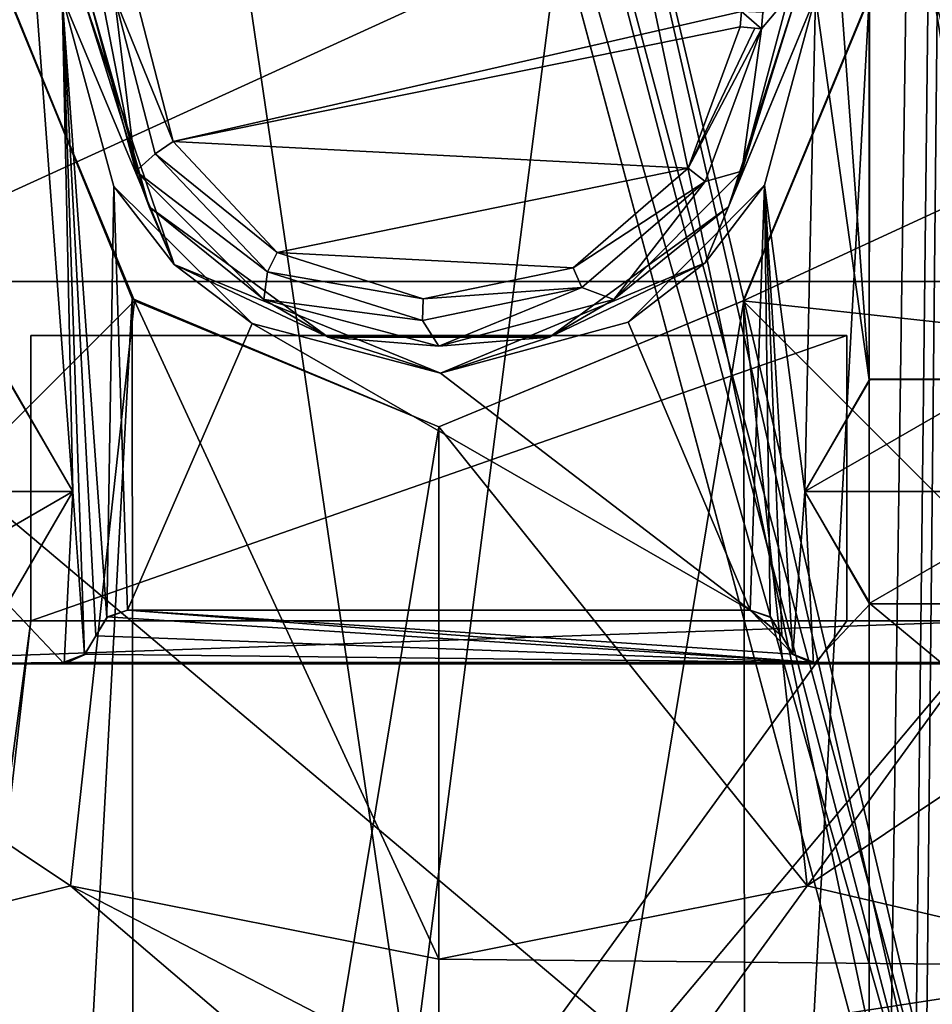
# Model space of a CAD drawing. Header units: millimetres. Extents: x -78 to 78, y -78 to 78.
# Tile 266 of 449: x 18.05 to 22.29, y 1.32 to 5.89. Entities that reach past the tile are written whole.
import ezdxf

# ---------------------------------------------------------------- set-up
doc = ezdxf.new("R2010")
doc.units = ezdxf.units.MM
doc.header["$LTSCALE"] = 41.718519
for name, color, linetype in [('10', 7, 'CONTINUOUS'), ('1007', 7, 'CONTINUOUS'), ('1978', 7, 'CONTINUOUS'), ('1983', 7, 'CONTINUOUS'), ('2087', 7, 'CONTINUOUS'), ('2093', 7, 'CONTINUOUS'), ('2094', 7, 'CONTINUOUS'), ('2100', 7, 'CONTINUOUS'), ('2105', 7, 'CONTINUOUS'), ('2106', 7, 'CONTINUOUS'), ('2109', 7, 'CONTINUOUS'), ('2113', 7, 'CONTINUOUS'), ('2114', 7, 'CONTINUOUS'), ('2115', 7, 'CONTINUOUS'), ('2122', 7, 'CONTINUOUS'), ('2128', 7, 'CONTINUOUS'), ('2144', 7, 'CONTINUOUS'), ('2150', 7, 'CONTINUOUS'), ('2151', 7, 'CONTINUOUS'), ('2152', 7, 'CONTINUOUS'), ('2155', 7, 'CONTINUOUS'), ('2160', 7, 'CONTINUOUS'), ('2163', 7, 'CONTINUOUS'), ('2164', 7, 'CONTINUOUS'), ('2169', 7, 'CONTINUOUS'), ('2172', 7, 'CONTINUOUS'), ('2174', 7, 'CONTINUOUS'), ('2176', 7, 'CONTINUOUS'), ('2178', 7, 'CONTINUOUS'), ('2179', 7, 'CONTINUOUS'), ('2181', 7, 'CONTINUOUS'), ('2182', 7, 'CONTINUOUS'), ('2183', 7, 'CONTINUOUS'), ('291', 7, 'CONTINUOUS'), ('296', 7, 'CONTINUOUS'), ('302', 7, 'CONTINUOUS'), ('303', 7, 'CONTINUOUS'), ('328', 7, 'CONTINUOUS'), ('344', 7, 'CONTINUOUS'), ('6', 7, 'CONTINUOUS'), ('748', 7, 'CONTINUOUS'), ('850', 7, 'CONTINUOUS'), ('878', 7, 'CONTINUOUS'), ('879', 7, 'CONTINUOUS'), ('903', 7, 'CONTINUOUS'), ('946', 7, 'CONTINUOUS'), ('971', 7, 'CONTINUOUS')]:
    doc.layers.add(name, color=color, linetype=linetype)

msp = doc.modelspace()

# ---------------------------------------------------------------- linework, layer by layer
at = {"layer": '10', "linetype": 'CONTINUOUS'}
for points in [[(48.5, 30.5, -2), (49.5, -30.5, -2), (19.2675, 11.1265, -2), (48.5, 30.5, -2)], [(19.2675, 11.1265, -2), (49.5, -30.5, -2), (22.25, 0, -2), (19.2675, 11.1265, -2)]]:
    msp.add_3dface(points, dxfattribs=at)
at = {"layer": '1007', "color": 7, "linetype": 'CONTINUOUS'}
for points in [[(22, 6, 27.2), (21.4164, 4.5882, 26.2), (21.414, 4.5856, 27.2), (22, 6, 27.2)], [(22, 5.9921, 26.2), (21.4164, 4.5882, 26.2), (22, 6, 27.2), (22, 5.9921, 26.2)], [(21.4164, 4.5882, 26.2), (20, 4, 26.2), (21.414, 4.5856, 27.2), (21.4164, 4.5882, 26.2)], [(20, 4, 26.2), (20, 4, 27.2), (21.414, 4.5856, 27.2), (20, 4, 26.2)]]:
    msp.add_3dface(points, dxfattribs=at)
at = {"layer": '1978', "color": 7, "linetype": 'CONTINUOUS'}
for points in [[(16.9, 21.1, 20.074), (23.1, 21.1, 20.074), (23.1, -21.1, 20.074), (16.9, 21.1, 20.074)], [(16.9, -21.1, 20.074), (16.9, 21.1, 20.074), (23.1, -21.1, 20.074), (16.9, -21.1, 20.074)]]:
    msp.add_3dface(points, dxfattribs=at)
at = {"layer": '1983', "color": 7, "linetype": 'CONTINUOUS'}
for points in [[(17.1, 4.675, 21.67), (22.9, 4.675, 21.67), (22.9, 7.325, 21.67), (17.1, 4.675, 21.67)], [(17.1, 4.675, 21.67), (22.9, 7.325, 21.67), (17.1, 7.325, 21.67), (17.1, 4.675, 21.67)], [(18.105, 4.425, 21.67), (18.105, 3.1, 21.67), (21.895, 4.425, 21.67), (18.105, 4.425, 21.67)], [(21.895, 4.425, 21.67), (18.105, 3.1, 21.67), (21.895, 3.1, 21.67), (21.895, 4.425, 21.67)], [(22.9, 4.425, 21.67), (22.605, 3.1, 21.67), (21.895, -3.1, 21.67), (22.9, 4.425, 21.67)], [(22.605, -3.1, 21.67), (22.9, 4.425, 21.67), (21.895, -3.1, 21.67), (22.605, -3.1, 21.67)], [(18.105, 3.1, 21.67), (17.395, 3.1, 21.67), (17.1, -4.425, 21.67), (18.105, 3.1, 21.67)], [(17.395, -3.1, 21.67), (18.105, 3.1, 21.67), (17.1, -4.425, 21.67), (17.395, -3.1, 21.67)], [(21.895, 3.1, 21.67), (18.105, 3.1, 21.67), (17.395, -3.1, 21.67), (21.895, 3.1, 21.67)], [(22.605, 3.1, 21.67), (21.895, 3.1, 21.67), (17.395, -3.1, 21.67), (22.605, 3.1, 21.67)], [(18.105, -3.1, 21.67), (22.605, 3.1, 21.67), (17.395, -3.1, 21.67), (18.105, -3.1, 21.67)], [(21.895, -3.1, 21.67), (22.605, 3.1, 21.67), (18.105, -3.1, 21.67), (21.895, -3.1, 21.67)]]:
    msp.add_3dface(points, dxfattribs=at)
at = {"layer": '2087', "color": 7, "linetype": 'CONTINUOUS'}
for points in [[(18.407, 3.03, 24.95), (21.7448, 2.9057, 24.95), (18.461, 3.1179, 24.95), (18.407, 3.03, 24.95)], [(18.461, 3.1179, 24.95), (21.7448, 2.9057, 24.95), (18.5539, 3.15, 24.95), (18.461, 3.1179, 24.95)], [(21.7448, 2.9057, 24.95), (21.6448, 2.9443, 24.95), (18.5539, 3.15, 24.95), (21.7448, 2.9057, 24.95)], [(18.5539, 3.15, 24.95), (21.6448, 2.9443, 24.95), (21.4461, 3.15, 24.95), (18.5539, 3.15, 24.95)], [(21.6448, 2.9443, 24.95), (21.593, 3.03, 24.95), (21.4461, 3.15, 24.95), (21.6448, 2.9443, 24.95)], [(21.4461, 3.15, 24.95), (21.593, 3.03, 24.95), (21.5429, 3.1147, 24.95), (21.4461, 3.15, 24.95)], [(18.3555, 2.9444, 24.95), (21.7448, 2.9057, 24.95), (18.407, 3.03, 24.95), (18.3555, 2.9444, 24.95)], [(18.2552, 2.9057, 24.95), (21.7448, 2.9057, 24.95), (18.3555, 2.9444, 24.95), (18.2552, 2.9057, 24.95)]]:
    msp.add_3dface(points, dxfattribs=at)
at = {"layer": '2093', "color": 7, "linetype": 'CONTINUOUS'}
for points in [[(16.91, 2.9, 24.95), (23.1, 2.9, 22), (17.2824, 2.9029, 24.95), (16.91, 2.9, 24.95)], [(16.91, 2.9, 22), (23.1, 2.9, 22), (16.91, 2.9, 24.95), (16.91, 2.9, 22)], [(17.2824, 2.9029, 24.95), (23.1, 2.9, 22), (17.6648, 2.9, 24.95), (17.2824, 2.9029, 24.95)], [(17.66, 2.9, 25.1), (17.6648, 2.9, 24.95), (18.2552, 2.9057, 24.95), (17.66, 2.9, 25.1)], [(18.26, 2.9, 25.1), (17.66, 2.9, 25.1), (18.2552, 2.9057, 24.95), (18.26, 2.9, 25.1)], [(17.6648, 2.9, 24.95), (23.1, 2.9, 22), (18.2552, 2.9057, 24.95), (17.6648, 2.9, 24.95)], [(18.2552, 2.9057, 24.95), (23.1, 2.9, 22), (21.7448, 2.9057, 24.95), (18.2552, 2.9057, 24.95)], [(21.74, 2.9, 25.1), (21.7448, 2.9057, 24.95), (22.3352, 2.9058, 24.95), (21.74, 2.9, 25.1)], [(22.34, 2.9, 25.1), (21.74, 2.9, 25.1), (22.3352, 2.9058, 24.95), (22.34, 2.9, 25.1)], [(21.7448, 2.9057, 24.95), (23.1, 2.9, 22), (22.3352, 2.9058, 24.95), (21.7448, 2.9057, 24.95)]]:
    msp.add_3dface(points, dxfattribs=at)
at = {"layer": '2094', "color": 7, "linetype": 'CONTINUOUS'}
for points in [[(22.0039, 7.7784, 25.1), (21.7, 8.3, 25.1), (21.9998, 4.2192, 25.1), (22.0039, 7.7784, 25.1)], [(21.9998, 4.2192, 25.1), (21.7, 8.3, 25.1), (21.75, 6, 25.1), (21.9998, 4.2192, 25.1)], [(17.9961, 4.2216, 25.1), (18.3, 3.7, 25.1), (17.9966, 7.7788, 25.1), (17.9961, 4.2216, 25.1)], [(17.9966, 7.7788, 25.1), (18.3, 3.7, 25.1), (18.25, 6, 25.1), (17.9966, 7.7788, 25.1)], [(22.5961, 4.2216, 25.1), (22.0039, 7.7784, 25.1), (21.9998, 4.2192, 25.1), (22.5961, 4.2216, 25.1)], [(22.6002, 7.7808, 25.1), (22.0039, 7.7784, 25.1), (22.5961, 4.2216, 25.1), (22.6002, 7.7808, 25.1)], [(18.407, 3.03, 25.1), (18.4571, 3.1147, 25.1), (18.25, 6, 25.1), (18.407, 3.03, 25.1)], [(18.25, 6, 25.1), (18.4571, 3.1147, 25.1), (18.4898, 5.1176, 25.1), (18.25, 6, 25.1)], [(18.353, 2.9421, 25.1), (18.407, 3.03, 25.1), (18.25, 6, 25.1), (18.353, 2.9421, 25.1)], [(18.3, 3.7, 25.1), (18.353, 2.9421, 25.1), (18.25, 6, 25.1), (18.3, 3.7, 25.1)], [(21.7, 3.7, 25.1), (21.75, 6, 25.1), (21.5134, 5.1228, 25.1), (21.7, 3.7, 25.1)], [(21.7, 3.7, 25.1), (21.9998, 4.2192, 25.1), (21.75, 6, 25.1), (21.7, 3.7, 25.1)], [(20.8797, 4.4872, 25.1), (21.4461, 3.15, 25.1), (21.5134, 5.1228, 25.1), (20.8797, 4.4872, 25.1)], [(21.4461, 3.15, 25.1), (21.539, 3.1179, 25.1), (21.5134, 5.1228, 25.1), (21.4461, 3.15, 25.1)], [(21.539, 3.1179, 25.1), (21.593, 3.03, 25.1), (21.5134, 5.1228, 25.1), (21.539, 3.1179, 25.1)], [(21.593, 3.03, 25.1), (21.6452, 2.9439, 25.1), (21.5134, 5.1228, 25.1), (21.593, 3.03, 25.1)], [(21.6452, 2.9439, 25.1), (21.7, 3.7, 25.1), (21.5134, 5.1228, 25.1), (21.6452, 2.9439, 25.1)], [(18.4571, 3.1147, 25.1), (18.5539, 3.15, 25.1), (18.4898, 5.1176, 25.1), (18.4571, 3.1147, 25.1)], [(18.4898, 5.1176, 25.1), (18.5539, 3.15, 25.1), (19.1326, 4.4801, 25.1), (18.4898, 5.1176, 25.1)], [(20.0071, 4.2507, 25.1), (21.4461, 3.15, 25.1), (20.8797, 4.4872, 25.1), (20.0071, 4.2507, 25.1)], [(18.5539, 3.15, 25.1), (21.4461, 3.15, 25.1), (19.1326, 4.4801, 25.1), (18.5539, 3.15, 25.1)], [(19.1326, 4.4801, 25.1), (21.4461, 3.15, 25.1), (20.0071, 4.2507, 25.1), (19.1326, 4.4801, 25.1)], [(17.9966, 3.1788, 25.1), (18.26, 2.9, 25.1), (18.3, 3.7, 25.1), (17.9966, 3.1788, 25.1)], [(18.26, 2.9, 25.1), (18.353, 2.9421, 25.1), (18.3, 3.7, 25.1), (18.26, 2.9, 25.1)], [(21.6452, 2.9439, 25.1), (21.74, 2.9, 25.1), (21.7, 3.7, 25.1), (21.6452, 2.9439, 25.1)], [(21.7, 3.7, 25.1), (21.74, 2.9, 25.1), (22.0034, 3.1788, 25.1), (21.7, 3.7, 25.1)], [(17.66, 2.9, 25.1), (18.26, 2.9, 25.1), (17.9966, 3.1788, 25.1), (17.66, 2.9, 25.1)], [(21.74, 2.9, 25.1), (22.34, 2.9, 25.1), (22.0034, 3.1788, 25.1), (21.74, 2.9, 25.1)], [(22.0034, 3.1788, 25.1), (22.34, 2.9, 25.1), (22.5966, 3.1788, 25.1), (22.0034, 3.1788, 25.1)]]:
    msp.add_3dface(points, dxfattribs=at)
at = {"layer": '2100', "color": 7, "linetype": 'CONTINUOUS'}
for points in [[(21.539, 3.1179, 25.1), (21.4461, 3.15, 25.1), (21.5429, 3.1147, 24.95), (21.539, 3.1179, 25.1)], [(21.4461, 3.15, 25.1), (21.4461, 3.15, 24.95), (21.5429, 3.1147, 24.95), (21.4461, 3.15, 25.1)], [(21.593, 3.03, 25.1), (21.539, 3.1179, 25.1), (21.593, 3.03, 24.95), (21.593, 3.03, 25.1)], [(21.593, 3.03, 24.95), (21.539, 3.1179, 25.1), (21.5429, 3.1147, 24.95), (21.593, 3.03, 24.95)]]:
    msp.add_3dface(points, dxfattribs=at)
at = {"layer": '2105', "color": 7, "linetype": 'CONTINUOUS'}
for points in [[(21.6452, 2.9439, 25.1), (21.593, 3.03, 25.1), (21.6448, 2.9443, 24.95), (21.6452, 2.9439, 25.1)], [(21.6448, 2.9443, 24.95), (21.593, 3.03, 25.1), (21.593, 3.03, 24.95), (21.6448, 2.9443, 24.95)], [(21.7448, 2.9057, 24.95), (21.6452, 2.9439, 25.1), (21.6448, 2.9443, 24.95), (21.7448, 2.9057, 24.95)], [(21.7448, 2.9057, 24.95), (21.74, 2.9, 25.1), (21.6452, 2.9439, 25.1), (21.7448, 2.9057, 24.95)]]:
    msp.add_3dface(points, dxfattribs=at)
at = {"layer": '2106', "color": 7, "linetype": 'CONTINUOUS'}
for points in [[(18.407, 3.03, 25.1), (18.353, 2.9421, 25.1), (18.407, 3.03, 24.95), (18.407, 3.03, 25.1)], [(18.353, 2.9421, 25.1), (18.3555, 2.9444, 24.95), (18.407, 3.03, 24.95), (18.353, 2.9421, 25.1)], [(18.26, 2.9, 25.1), (18.2552, 2.9057, 24.95), (18.3555, 2.9444, 24.95), (18.26, 2.9, 25.1)], [(18.353, 2.9421, 25.1), (18.26, 2.9, 25.1), (18.3555, 2.9444, 24.95), (18.353, 2.9421, 25.1)]]:
    msp.add_3dface(points, dxfattribs=at)
at = {"layer": '2109', "color": 7, "linetype": 'CONTINUOUS'}
for points in [[(21.4461, 3.15, 25.1), (18.5539, 3.15, 25.1), (21.4461, 3.15, 24.95), (21.4461, 3.15, 25.1)], [(18.5539, 3.15, 25.1), (18.5539, 3.15, 24.95), (21.4461, 3.15, 24.95), (18.5539, 3.15, 25.1)]]:
    msp.add_3dface(points, dxfattribs=at)
at = {"layer": '2113', "color": 7, "linetype": 'CONTINUOUS'}
for points in [[(17.9966, 3.1788, 25.1), (18.3, 3.7, 25.1), (17.9961, 3.1784, 25.5), (17.9966, 3.1788, 25.1)], [(18.3, 3.7, 25.1), (18.3, 3.7, 25.5), (17.9961, 3.1784, 25.5), (18.3, 3.7, 25.1)]]:
    msp.add_3dface(points, dxfattribs=at)
at = {"layer": '2114', "color": 7, "linetype": 'CONTINUOUS'}
for points in [[(18.4571, 3.1147, 25.1), (18.407, 3.03, 25.1), (18.461, 3.1179, 24.95), (18.4571, 3.1147, 25.1)], [(18.407, 3.03, 25.1), (18.407, 3.03, 24.95), (18.461, 3.1179, 24.95), (18.407, 3.03, 25.1)], [(18.5539, 3.15, 25.1), (18.4571, 3.1147, 25.1), (18.5539, 3.15, 24.95), (18.5539, 3.15, 25.1)], [(18.4571, 3.1147, 25.1), (18.461, 3.1179, 24.95), (18.5539, 3.15, 24.95), (18.4571, 3.1147, 25.1)]]:
    msp.add_3dface(points, dxfattribs=at)
at = {"layer": '2115', "color": 7, "linetype": 'CONTINUOUS'}
for points in [[(23.1, 2.9, 22), (16.91, 2.9, 22), (22.605, 3.1, 22), (23.1, 2.9, 22)], [(22.605, 3.1, 22), (16.91, 2.9, 22), (17.395, 3.1, 22), (22.605, 3.1, 22)]]:
    msp.add_3dface(points, dxfattribs=at)
at = {"layer": '2122', "color": 7, "linetype": 'CONTINUOUS'}
for points in [[(18.3, 3.7, 25.1), (17.9961, 4.2216, 25.1), (18.3, 3.7, 25.5), (18.3, 3.7, 25.1)], [(18.3, 3.7, 25.5), (17.9961, 4.2216, 25.1), (18.0002, 4.2192, 25.5), (18.3, 3.7, 25.5)]]:
    msp.add_3dface(points, dxfattribs=at)
at = {"layer": '2128', "color": 7, "linetype": 'CONTINUOUS'}
for points in [[(18.3, 3.7, 25.5), (18.0002, 4.2192, 25.5), (17.1, 3.7, 25.5), (18.3, 3.7, 25.5)], [(18.3, 3.7, 25.5), (17.1, 3.7, 25.5), (17.3998, 3.1808, 25.5), (18.3, 3.7, 25.5)], [(18.3, 3.7, 25.5), (17.3998, 3.1808, 25.5), (17.9961, 3.1784, 25.5), (18.3, 3.7, 25.5)]]:
    msp.add_3dface(points, dxfattribs=at)
at = {"layer": '2144', "color": 7, "linetype": 'CONTINUOUS'}
for points in [[(21.9998, 4.2192, 25.1), (21.7, 3.7, 25.1), (22.0039, 4.2216, 25.5), (21.9998, 4.2192, 25.1)], [(22.0039, 4.2216, 25.5), (21.7, 3.7, 25.1), (21.7, 3.7, 25.5), (22.0039, 4.2216, 25.5)], [(22.5961, 4.2216, 25.1), (21.9998, 4.2192, 25.1), (22.0039, 4.2216, 25.5), (22.5961, 4.2216, 25.1)], [(22.6002, 4.2192, 25.5), (22.5961, 4.2216, 25.1), (22.0039, 4.2216, 25.5), (22.6002, 4.2192, 25.5)]]:
    msp.add_3dface(points, dxfattribs=at)
at = {"layer": '2150', "color": 7, "linetype": 'CONTINUOUS'}
for points in [[(18.25, 6, 25.1), (18.4898, 5.1176, 25.1), (18.25, 6, 24.9532), (18.25, 6, 25.1)], [(18.25, 6, 24.9532), (18.4898, 5.1176, 25.1), (18.7706, 4.7546, 24.9532), (18.25, 6, 24.9532)], [(21.5134, 5.1228, 25.1), (21.75, 6, 25.1), (21.2371, 4.7622, 24.9532), (21.5134, 5.1228, 25.1)], [(21.75, 6, 25.1), (21.75, 6, 24.9532), (21.2371, 4.7622, 24.9532), (21.75, 6, 25.1)], [(20.8797, 4.4872, 25.1), (21.5134, 5.1228, 25.1), (21.2371, 4.7622, 24.9532), (20.8797, 4.4872, 25.1)], [(18.4898, 5.1176, 25.1), (19.1326, 4.4801, 25.1), (18.7706, 4.7546, 24.9532), (18.4898, 5.1176, 25.1)], [(20.0071, 4.25, 24.9532), (20.8797, 4.4872, 25.1), (21.2371, 4.7622, 24.9532), (20.0071, 4.25, 24.9532)], [(19.1326, 4.4801, 25.1), (20.0071, 4.2507, 25.1), (18.7706, 4.7546, 24.9532), (19.1326, 4.4801, 25.1)], [(18.7706, 4.7546, 24.9532), (20.0071, 4.2507, 25.1), (20.0071, 4.25, 24.9532), (18.7706, 4.7546, 24.9532)], [(20.0071, 4.2507, 25.1), (20.8797, 4.4872, 25.1), (20.0071, 4.25, 24.9532), (20.0071, 4.2507, 25.1)]]:
    msp.add_3dface(points, dxfattribs=at)
at = {"layer": '2151', "color": 7, "linetype": 'CONTINUOUS'}
for points in [[(21.7, 3.7, 25.1), (22.0034, 3.1788, 25.1), (21.7, 3.7, 25.5), (21.7, 3.7, 25.1)], [(21.7, 3.7, 25.5), (22.0034, 3.1788, 25.1), (21.9998, 3.1808, 25.5), (21.7, 3.7, 25.5)], [(21.9998, 3.1808, 25.5), (22.0034, 3.1788, 25.1), (22.5961, 3.1784, 25.5), (21.9998, 3.1808, 25.5)], [(22.0034, 3.1788, 25.1), (22.5966, 3.1788, 25.1), (22.5961, 3.1784, 25.5), (22.0034, 3.1788, 25.1)]]:
    msp.add_3dface(points, dxfattribs=at)
at = {"layer": '2152', "color": 7, "linetype": 'CONTINUOUS'}
for points in [[(22.6002, 4.2192, 25.5), (22.0039, 4.2216, 25.5), (21.7, 3.7, 25.5), (22.6002, 4.2192, 25.5)], [(22.9, 3.7, 25.5), (22.6002, 4.2192, 25.5), (21.7, 3.7, 25.5), (22.9, 3.7, 25.5)], [(22.9, 3.7, 25.5), (21.7, 3.7, 25.5), (21.9998, 3.1808, 25.5), (22.9, 3.7, 25.5)], [(22.9, 3.7, 25.5), (21.9998, 3.1808, 25.5), (22.5961, 3.1784, 25.5), (22.9, 3.7, 25.5)]]:
    msp.add_3dface(points, dxfattribs=at)
at = {"layer": '2155', "color": 7, "linetype": 'CONTINUOUS'}
for points in [[(17.395, 3.1, 21.67), (18.105, 3.1, 21.67), (17.395, 3.1, 22), (17.395, 3.1, 21.67)], [(17.395, 3.1, 22), (18.105, 3.1, 21.67), (18.105, 3.1, 21.9), (17.395, 3.1, 22)], [(22.605, 3.1, 22), (17.395, 3.1, 22), (21.895, 3.1, 21.9), (22.605, 3.1, 22)], [(21.895, 3.1, 21.9), (17.395, 3.1, 22), (18.105, 3.1, 21.9), (21.895, 3.1, 21.9)], [(21.895, 3.1, 21.67), (22.605, 3.1, 21.67), (21.895, 3.1, 21.9), (21.895, 3.1, 21.67)], [(22.605, 3.1, 21.67), (22.605, 3.1, 22), (21.895, 3.1, 21.9), (22.605, 3.1, 21.67)]]:
    msp.add_3dface(points, dxfattribs=at)
at = {"layer": '2160', "color": 7, "linetype": 'CONTINUOUS'}
for points in [[(18.25, 6, 24.9532), (18.7706, 4.7546, 24.9532), (18.3468, 6, 24.9804), (18.25, 6, 24.9532)], [(18.7706, 4.7546, 24.9532), (18.654, 5.0221, 24.9709), (18.3468, 6, 24.9804), (18.7706, 4.7546, 24.9532)], [(18.3468, 6, 24.9804), (18.654, 5.0221, 24.9709), (18.375, 6, 25.05), (18.3468, 6, 24.9804)], [(18.375, 6, 25.05), (18.654, 5.0221, 24.9709), (18.5927, 5.1875, 25.05), (18.375, 6, 25.05)], [(21.2371, 4.7622, 24.9532), (21.75, 6, 24.9532), (21.346, 5.0221, 24.9709), (21.2371, 4.7622, 24.9532)], [(21.75, 6, 24.9532), (21.6607, 6, 24.9734), (21.346, 5.0221, 24.9709), (21.75, 6, 24.9532)], [(21.346, 5.0221, 24.9709), (21.6607, 6, 24.9734), (21.4073, 5.1875, 25.05), (21.346, 5.0221, 24.9709)], [(21.6607, 6, 24.9734), (21.625, 6, 25.05), (21.4073, 5.1875, 25.05), (21.6607, 6, 24.9734)], [(18.5927, 5.1875, 25.05), (18.654, 5.0221, 24.9709), (19.1875, 4.5927, 25.05), (18.5927, 5.1875, 25.05)], [(20.8125, 4.5927, 25.05), (21.346, 5.0221, 24.9709), (21.4073, 5.1875, 25.05), (20.8125, 4.5927, 25.05)], [(18.7706, 4.7546, 24.9532), (19.4859, 4.4177, 24.9709), (18.654, 5.0221, 24.9709), (18.7706, 4.7546, 24.9532)], [(18.654, 5.0221, 24.9709), (19.4859, 4.4177, 24.9709), (19.1875, 4.5927, 25.05), (18.654, 5.0221, 24.9709)], [(21.2371, 4.7622, 24.9532), (21.346, 5.0221, 24.9709), (20.5141, 4.4177, 24.9709), (21.2371, 4.7622, 24.9532)], [(20.5141, 4.4177, 24.9709), (21.346, 5.0221, 24.9709), (20.8125, 4.5927, 25.05), (20.5141, 4.4177, 24.9709)], [(20.0071, 4.25, 24.9532), (21.2371, 4.7622, 24.9532), (20.5141, 4.4177, 24.9709), (20.0071, 4.25, 24.9532)], [(18.7706, 4.7546, 24.9532), (20.0071, 4.25, 24.9532), (19.4859, 4.4177, 24.9709), (18.7706, 4.7546, 24.9532)], [(19.1875, 4.5927, 25.05), (19.4859, 4.4177, 24.9709), (20, 4.375, 25.05), (19.1875, 4.5927, 25.05)], [(20, 4.375, 25.05), (20.5141, 4.4177, 24.9709), (20.8125, 4.5927, 25.05), (20, 4.375, 25.05)], [(20.0071, 4.25, 24.9532), (20.5141, 4.4177, 24.9709), (19.4859, 4.4177, 24.9709), (20.0071, 4.25, 24.9532)], [(19.4859, 4.4177, 24.9709), (20.5141, 4.4177, 24.9709), (20, 4.375, 25.05), (19.4859, 4.4177, 24.9709)]]:
    msp.add_3dface(points, dxfattribs=at)
at = {"layer": '2163', "color": 7, "linetype": 'CONTINUOUS'}
for points in [[(22.9, 4.675, 21.67), (17.1, 4.675, 21.67), (22.9, 4.675, 21.9), (22.9, 4.675, 21.67)], [(22.9, 4.675, 21.9), (17.1, 4.675, 21.67), (17.1, 4.675, 21.9), (22.9, 4.675, 21.9)]]:
    msp.add_3dface(points, dxfattribs=at)
at = {"layer": '2164', "color": 7, "linetype": 'CONTINUOUS'}
for points in [[(18.375, 6, 25.05), (18.5927, 5.1875, 25.05), (18.375, 6, 27.1999), (18.375, 6, 25.05)], [(18.375, 6, 27.1999), (18.5927, 5.1875, 25.05), (18.5927, 5.1875, 27.1999), (18.375, 6, 27.1999)], [(21.4073, 5.1875, 25.05), (21.625, 6, 25.05), (21.4073, 5.1875, 27.1999), (21.4073, 5.1875, 25.05)], [(21.4073, 5.1875, 27.1999), (21.625, 6, 25.05), (21.625, 6, 27.1999), (21.4073, 5.1875, 27.1999)], [(18.5927, 5.1875, 25.05), (19.1875, 4.5927, 25.05), (18.5927, 5.1875, 27.1999), (18.5927, 5.1875, 25.05)], [(18.5927, 5.1875, 27.1999), (19.1875, 4.5927, 25.05), (19.1875, 4.5927, 27.1999), (18.5927, 5.1875, 27.1999)], [(20.8125, 4.5927, 25.05), (21.4073, 5.1875, 25.05), (20.8125, 4.5927, 27.1999), (20.8125, 4.5927, 25.05)], [(20.8125, 4.5927, 27.1999), (21.4073, 5.1875, 25.05), (21.4073, 5.1875, 27.1999), (20.8125, 4.5927, 27.1999)], [(19.1875, 4.5927, 25.05), (20, 4.375, 25.05), (19.1875, 4.5927, 27.1999), (19.1875, 4.5927, 25.05)], [(19.1875, 4.5927, 27.1999), (20, 4.375, 25.05), (20, 4.375, 27.1999), (19.1875, 4.5927, 27.1999)], [(20, 4.375, 25.05), (20.8125, 4.5927, 25.05), (20, 4.375, 27.1999), (20, 4.375, 25.05)], [(20, 4.375, 27.1999), (20.8125, 4.5927, 25.05), (20.8125, 4.5927, 27.1999), (20, 4.375, 27.1999)]]:
    msp.add_3dface(points, dxfattribs=at)
at = {"layer": '2169', "color": 7, "linetype": 'CONTINUOUS'}
for points in [[(22.9, 7.325, 21.9), (22.9, 4.675, 21.9), (17.1, 4.675, 21.9), (22.9, 7.325, 21.9)], [(17.1, 7.325, 21.9), (22.9, 7.325, 21.9), (17.1, 4.675, 21.9), (17.1, 7.325, 21.9)]]:
    msp.add_3dface(points, dxfattribs=at)
at = {"layer": '2172', "color": 7, "linetype": 'CONTINUOUS'}
for points in [[(18.105, 3.1, 21.67), (18.105, 4.425, 21.67), (18.105, 3.1, 21.9), (18.105, 3.1, 21.67)], [(18.105, 3.1, 21.9), (18.105, 4.425, 21.67), (18.105, 4.425, 21.9), (18.105, 3.1, 21.9)]]:
    msp.add_3dface(points, dxfattribs=at)
at = {"layer": '2174', "color": 7, "linetype": 'CONTINUOUS'}
for points in [[(21.895, 4.425, 21.67), (21.895, 3.1, 21.67), (21.895, 4.425, 21.9), (21.895, 4.425, 21.67)], [(21.895, 3.1, 21.67), (21.895, 3.1, 21.9), (21.895, 4.425, 21.9), (21.895, 3.1, 21.67)]]:
    msp.add_3dface(points, dxfattribs=at)
at = {"layer": '2176', "color": 7, "linetype": 'CONTINUOUS'}
for points in [[(21.895, 3.1, 21.9), (18.105, 3.1, 21.9), (21.895, 4.425, 21.9), (21.895, 3.1, 21.9)], [(18.105, 3.1, 21.9), (18.105, 4.425, 21.9), (21.895, 4.425, 21.9), (18.105, 3.1, 21.9)]]:
    msp.add_3dface(points, dxfattribs=at)
at = {"layer": '2178', "color": 7, "linetype": 'CONTINUOUS'}
for points in [[(18.105, 4.425, 21.67), (21.895, 4.425, 21.67), (18.105, 4.425, 21.9), (18.105, 4.425, 21.67)], [(18.105, 4.425, 21.9), (21.895, 4.425, 21.67), (21.895, 4.425, 21.9), (18.105, 4.425, 21.9)]]:
    msp.add_3dface(points, dxfattribs=at)
at = {"layer": '2179', "color": 7, "linetype": 'CONTINUOUS'}
for points in [[(18.375, 6, 27.1999), (18.5927, 5.1875, 27.1999), (18.4344, 5.9988, 27.9041), (18.375, 6, 27.1999)], [(18.5927, 5.1875, 27.1999), (18.493, 5.9975, 28.6083), (18.4344, 5.9988, 27.9041), (18.5927, 5.1875, 27.1999)], [(18.493, 5.9975, 28.6083), (18.5927, 5.1875, 27.1999), (18.6824, 5.2686, 28.6083), (18.493, 5.9975, 28.6083)], [(21.4073, 5.1875, 27.1999), (21.625, 6, 27.1999), (21.4993, 5.8486, 28.6083), (21.4073, 5.1875, 27.1999)], [(21.4993, 5.8486, 28.6083), (21.625, 6, 27.1999), (21.5051, 5.9243, 28.6083), (21.4993, 5.8486, 28.6083)], [(21.4073, 5.1875, 27.1999), (21.4993, 5.8486, 28.6083), (21.2374, 5.1398, 28.6083), (21.4073, 5.1875, 27.1999)], [(18.5927, 5.1875, 27.1999), (19.2032, 4.7209, 28.6083), (18.6824, 5.2686, 28.6083), (18.5927, 5.1875, 27.1999)], [(18.5927, 5.1875, 27.1999), (19.1875, 4.5927, 27.1999), (19.2032, 4.7209, 28.6083), (18.5927, 5.1875, 27.1999)], [(20.8125, 4.5927, 27.1999), (21.4073, 5.1875, 27.1999), (21.2374, 5.1398, 28.6083), (20.8125, 4.5927, 27.1999)], [(20.8125, 4.5927, 27.1999), (21.2374, 5.1398, 28.6083), (20.6643, 4.6474, 28.6083), (20.8125, 4.5927, 27.1999)], [(19.1875, 4.5927, 27.1999), (19.9242, 4.4949, 28.6083), (19.2032, 4.7209, 28.6083), (19.1875, 4.5927, 27.1999)], [(20, 4.375, 27.1999), (20.6643, 4.6474, 28.6083), (19.9242, 4.4949, 28.6083), (20, 4.375, 27.1999)], [(20, 4.375, 27.1999), (20.8125, 4.5927, 27.1999), (20.6643, 4.6474, 28.6083), (20, 4.375, 27.1999)], [(19.1875, 4.5927, 27.1999), (20, 4.375, 27.1999), (19.9242, 4.4949, 28.6083), (19.1875, 4.5927, 27.1999)]]:
    msp.add_3dface(points, dxfattribs=at)
at = {"layer": '2181', "color": 7, "linetype": 'CONTINUOUS'}
for points in [[(18.5928, 5.9998, 28.7), (18.493, 5.9975, 28.6083), (18.7656, 5.3252, 28.7), (18.5928, 5.9998, 28.7)], [(18.493, 5.9975, 28.6083), (18.6824, 5.2686, 28.6083), (18.7656, 5.3252, 28.7), (18.493, 5.9975, 28.6083)], [(21.4677, 5.8518, 28.6738), (21.4001, 5.8589, 28.7), (21.1588, 5.2024, 28.7), (21.4677, 5.8518, 28.6738)], [(21.4993, 5.8486, 28.6083), (21.4677, 5.8518, 28.6738), (21.1588, 5.2024, 28.7), (21.4993, 5.8486, 28.6083)], [(21.2374, 5.1398, 28.6083), (21.4993, 5.8486, 28.6083), (21.1588, 5.2024, 28.7), (21.2374, 5.1398, 28.6083)], [(18.7656, 5.3252, 28.7), (18.6824, 5.2686, 28.6083), (19.2486, 4.8103, 28.7), (18.7656, 5.3252, 28.7)], [(18.6824, 5.2686, 28.6083), (19.2032, 4.7209, 28.6083), (19.2486, 4.8103, 28.7), (18.6824, 5.2686, 28.6083)], [(20.624, 4.7388, 28.7), (21.2374, 5.1398, 28.6083), (21.1588, 5.2024, 28.7), (20.624, 4.7388, 28.7)], [(20.6643, 4.6474, 28.6083), (21.2374, 5.1398, 28.6083), (20.624, 4.7388, 28.7), (20.6643, 4.6474, 28.6083)], [(19.2486, 4.8103, 28.7), (19.2032, 4.7209, 28.6083), (19.9266, 4.5952, 28.7), (19.2486, 4.8103, 28.7)], [(19.2032, 4.7209, 28.6083), (19.9242, 4.4949, 28.6083), (19.9266, 4.5952, 28.7), (19.2032, 4.7209, 28.6083)], [(19.9266, 4.5952, 28.7), (20.6643, 4.6474, 28.6083), (20.624, 4.7388, 28.7), (19.9266, 4.5952, 28.7)], [(19.9242, 4.4949, 28.6083), (20.6643, 4.6474, 28.6083), (19.9266, 4.5952, 28.7), (19.9242, 4.4949, 28.6083)]]:
    msp.add_3dface(points, dxfattribs=at)
at = {"layer": '2182', "color": 7, "linetype": 'CONTINUOUS'}
for points in [[(21.4001, 5.8589, 28.7), (21.4993, 5.8486, 28.6083), (21.4054, 5.9294, 28.7), (21.4001, 5.8589, 28.7)], [(21.4054, 5.9294, 28.7), (21.4993, 5.8486, 28.6083), (21.5051, 5.9243, 28.6083), (21.4054, 5.9294, 28.7)], [(21.4001, 5.8589, 28.7), (21.4677, 5.8518, 28.6738), (21.4993, 5.8486, 28.6083), (21.4001, 5.8589, 28.7)]]:
    msp.add_3dface(points, dxfattribs=at)
at = {"layer": '2183', "color": 7, "linetype": 'CONTINUOUS'}
for points in [[(18.5928, 5.9998, 28.7), (18.7656, 5.3252, 28.7), (21.4054, 5.9294, 28.7), (18.5928, 5.9998, 28.7)], [(18.7656, 5.3252, 28.7), (21.4001, 5.8589, 28.7), (21.4054, 5.9294, 28.7), (18.7656, 5.3252, 28.7)], [(21.4001, 5.8589, 28.7), (18.7656, 5.3252, 28.7), (21.1588, 5.2024, 28.7), (21.4001, 5.8589, 28.7)], [(18.7656, 5.3252, 28.7), (19.2486, 4.8103, 28.7), (21.1588, 5.2024, 28.7), (18.7656, 5.3252, 28.7)], [(19.2486, 4.8103, 28.7), (20.624, 4.7388, 28.7), (21.1588, 5.2024, 28.7), (19.2486, 4.8103, 28.7)], [(19.2486, 4.8103, 28.7), (19.9266, 4.5952, 28.7), (20.624, 4.7388, 28.7), (19.2486, 4.8103, 28.7)]]:
    msp.add_3dface(points, dxfattribs=at)
at = {"layer": '291', "color": 7, "linetype": 'CONTINUOUS'}
for points in [[(19.2667, 11.1278, -3), (22.25, 0, -3), (13.215, 7.6098, -3), (19.2667, 11.1278, -3)], [(13.215, 7.6098, -3), (22.25, 0, -3), (15.25, 0, -3), (13.215, 7.6098, -3)]]:
    msp.add_3dface(points, dxfattribs=at)
at = {"layer": '296', "color": 7, "linetype": 'CONTINUOUS'}
for points in [[(22.5, 0, -2.75), (20.2058, 9.7306, -2.9268), (19.4856, 11.25, -2.75), (22.5, 0, -2.75)], [(22.25, 0, -3), (19.2667, 11.1278, -3), (22.4268, 0, -2.9268), (22.25, 0, -3)], [(22.4268, 0, -2.9268), (19.2667, 11.1278, -3), (20.2058, 9.7306, -2.9268), (22.4268, 0, -2.9268)], [(22.4268, 0, -2.9268), (20.2058, 9.7306, -2.9268), (22.5, 0, -2.75), (22.4268, 0, -2.9268)]]:
    msp.add_3dface(points, dxfattribs=at)
at = {"layer": '302', "color": 7, "linetype": 'CONTINUOUS'}
for points in [[(22.5, 0, -2.75), (19.4856, 11.25, -2.75), (22.5, 0, -2.25), (22.5, 0, -2.75)], [(22.5, 0, -2.25), (19.4856, 11.25, -2.75), (19.4856, 11.25, -2.25), (22.5, 0, -2.25)]]:
    msp.add_3dface(points, dxfattribs=at)
at = {"layer": '303', "color": 7, "linetype": 'CONTINUOUS'}
for points in [[(22.5, 0, -2.25), (19.4856, 11.25, -2.25), (22.4268, 0, -2.0732), (22.5, 0, -2.25)], [(19.4856, 11.25, -2.25), (20.2058, 9.7306, -2.0732), (22.4268, 0, -2.0732), (19.4856, 11.25, -2.25)], [(19.2675, 11.1265, -2), (22.25, 0, -2), (20.2058, 9.7306, -2.0732), (19.2675, 11.1265, -2)], [(20.2058, 9.7306, -2.0732), (22.25, 0, -2), (22.4268, 0, -2.0732), (20.2058, 9.7306, -2.0732)]]:
    msp.add_3dface(points, dxfattribs=at)
at = {"layer": '328', "linetype": 'CONTINUOUS'}
for points in [[(15.5, -30, 15), (15.5, 30, 15), (32.5, -30, 15), (15.5, -30, 15)], [(32.5, -30, 15), (15.5, 30, 15), (47.5, -30, 15), (32.5, -30, 15)], [(47.5, -30, 15), (15.5, 30, 15), (67, -30, 15), (47.5, -30, 15)], [(67, -30, 15), (15.5, 30, 15), (67.5, -30, 15), (67, -30, 15)], [(67.5, -30, 15), (15.5, 30, 15), (72.3187, -15.3427, 15), (67.5, -30, 15)], [(72.3187, -15.3427, 15), (15.5, 30, 15), (73.9493, 0, 15), (72.3187, -15.3427, 15)], [(73.9493, 0, 15), (15.5, 30, 15), (72.3187, 15.3427, 15), (73.9493, 0, 15)]]:
    msp.add_3dface(points, dxfattribs=at)
at = {"layer": '344', "linetype": 'CONTINUOUS'}
for points in [[(15.5, 30, 16.5), (15.5, -30, 16.5), (32.5, 30, 16.5), (15.5, 30, 16.5)], [(32.5, 30, 16.5), (15.5, -30, 16.5), (47.5, 30, 16.5), (32.5, 30, 16.5)], [(47.5, 30, 16.5), (15.5, -30, 16.5), (67, 30, 16.5), (47.5, 30, 16.5)], [(67, 30, 16.5), (15.5, -30, 16.5), (67.5, 30, 16.5), (67, 30, 16.5)], [(67.5, 30, 16.5), (15.5, -30, 16.5), (72.3187, 15.3427, 16.5), (67.5, 30, 16.5)], [(72.3187, 15.3427, 16.5), (15.5, -30, 16.5), (73.9493, 0, 16.5), (72.3187, 15.3427, 16.5)]]:
    msp.add_3dface(points, dxfattribs=at)
at = {"layer": '6', "linetype": 'CONTINUOUS'}
for points in [[(15.5, 33), (15.5, -33), (24, 33), (15.5, 33)], [(24, 33), (15.5, -33), (29, 33), (24, 33)], [(29, 33), (15.5, -33), (32.5, 33), (29, 33)], [(32.5, 33), (15.5, -33), (47.5, 33), (32.5, 33)], [(47.5, 33), (15.5, -33), (48.5, 31), (47.5, 33)], [(48.5, 31), (15.5, -33), (48.5, 30.5), (48.5, 31)], [(48.5, 30.5), (15.5, -33), (49.5, 30.5), (48.5, 30.5)], [(49.5, 30.5), (15.5, -33), (48.5, -30.5), (49.5, 30.5)]]:
    msp.add_3dface(points, dxfattribs=at)
at = {"layer": '748', "color": 7, "linetype": 'CONTINUOUS'}
for points in [[(20, 0.4098, 28.7), (16.7102, 1.4811, 28.7), (16.6897, -1.4963, 28.7), (20, 0.4098, 28.7)], [(23.3103, 1.4963, 28.7), (20, 0.4098, 28.7), (56.4299, 0, 28.7), (23.3103, 1.4963, 28.7)]]:
    msp.add_3dface(points, dxfattribs=at)
at = {"layer": '850', "color": 7, "linetype": 'CONTINUOUS'}
for points in [[(18.2886, 1.8683, 28.4361), (16.8377, 2.8377, 28.4361), (16.7102, 1.4811, 28.7), (18.2886, 1.8683, 28.4361)], [(20, 0.4098, 28.7), (18.2886, 1.8683, 28.4361), (16.7102, 1.4811, 28.7), (20, 0.4098, 28.7)], [(20, 1.5279, 28.4361), (18.2886, 1.8683, 28.4361), (20, 0.9842, 28.6331), (20, 1.5279, 28.4361)], [(20, 0.9842, 28.6331), (18.2886, 1.8683, 28.4361), (20, 0.4098, 28.7), (20, 0.9842, 28.6331)]]:
    msp.add_3dface(points, dxfattribs=at)
at = {"layer": '878', "color": 7, "linetype": 'CONTINUOUS'}
for points in [[(23.1623, 2.8377, 28.4361), (21.7114, 1.8683, 28.4361), (23.3103, 1.4963, 28.7), (23.1623, 2.8377, 28.4361)], [(21.7114, 1.8683, 28.4361), (20, 1.5279, 28.4361), (23.3103, 1.4963, 28.7), (21.7114, 1.8683, 28.4361)], [(20, 1.5279, 28.4361), (20, 0.9842, 28.6331), (23.3103, 1.4963, 28.7), (20, 1.5279, 28.4361)], [(20, 0.9842, 28.6331), (20, 0.4098, 28.7), (23.3103, 1.4963, 28.7), (20, 0.9842, 28.6331)]]:
    msp.add_3dface(points, dxfattribs=at)
at = {"layer": '879', "color": 7, "linetype": 'CONTINUOUS'}
for points in [[(18.586, 4.5856, 27.2), (18, 6, 27.2), (16.8377, 2.8377, 28.4361), (18.586, 4.5856, 27.2)], [(18.2886, 1.8683, 28.4361), (18.586, 4.5856, 27.2), (16.8377, 2.8377, 28.4361), (18.2886, 1.8683, 28.4361)], [(20, 1.5279, 28.4361), (18.586, 4.5856, 27.2), (18.2886, 1.8683, 28.4361), (20, 1.5279, 28.4361)], [(20, 4, 27.2), (18.586, 4.5856, 27.2), (20, 1.5279, 28.4361), (20, 4, 27.2)]]:
    msp.add_3dface(points, dxfattribs=at)
at = {"layer": '903', "color": 7, "linetype": 'CONTINUOUS'}
for points in [[(18.5751, 4.597, 26.2), (18, 6.0079, 26.2), (18, 6, 27.2), (18.5751, 4.597, 26.2)], [(18.586, 4.5856, 27.2), (18.5751, 4.597, 26.2), (18, 6, 27.2), (18.586, 4.5856, 27.2)], [(20, 4, 26.2), (18.5751, 4.597, 26.2), (20, 4, 27.2), (20, 4, 26.2)], [(20, 4, 27.2), (18.5751, 4.597, 26.2), (18.586, 4.5856, 27.2), (20, 4, 27.2)]]:
    msp.add_3dface(points, dxfattribs=at)
at = {"layer": '946', "color": 7, "linetype": 'CONTINUOUS'}
for points in [[(22, 6, 27.2), (21.414, 4.5856, 27.2), (24.4721, 6, 28.4361), (22, 6, 27.2)], [(24.4721, 6, 28.4361), (21.414, 4.5856, 27.2), (24.1317, 4.2886, 28.4361), (24.4721, 6, 28.4361)], [(21.414, 4.5856, 27.2), (20, 4, 27.2), (21.7114, 1.8683, 28.4361), (21.414, 4.5856, 27.2)], [(24.1317, 4.2886, 28.4361), (21.414, 4.5856, 27.2), (23.1623, 2.8377, 28.4361), (24.1317, 4.2886, 28.4361)], [(23.1623, 2.8377, 28.4361), (21.414, 4.5856, 27.2), (21.7114, 1.8683, 28.4361), (23.1623, 2.8377, 28.4361)], [(21.7114, 1.8683, 28.4361), (20, 4, 27.2), (20, 1.5279, 28.4361), (21.7114, 1.8683, 28.4361)]]:
    msp.add_3dface(points, dxfattribs=at)
at = {"layer": '971', "color": 7, "linetype": 'CONTINUOUS'}
for points in [[(22.6857, 42.2511, 26.2), (23.5864, 43.6175, 26.2), (21.8299, -41.6203, 26.2), (22.6857, 42.2511, 26.2)], [(21.8299, -41.6203, 26.2), (23.5864, 43.6175, 26.2), (23.5864, -43.6175, 26.2), (21.8299, -41.6203, 26.2)], [(16.9107, 42.714, 26.2), (18.1357, 41.6388, 26.2), (16.9564, -42.6527, 26.2), (16.9107, 42.714, 26.2)], [(22.6857, 42.2511, 26.2), (21.8299, -41.6203, 26.2), (22, -18.0079, 26.2), (22.6857, 42.2511, 26.2)], [(22, 5.9921, 26.2), (22.6857, 42.2511, 26.2), (22, -6.0079, 26.2), (22, 5.9921, 26.2)], [(22, -6.0079, 26.2), (22.6857, 42.2511, 26.2), (22, -18.0079, 26.2), (22, -6.0079, 26.2)], [(16.9564, -42.6527, 26.2), (18.1357, 41.6388, 26.2), (18, 18.0079, 26.2), (16.9564, -42.6527, 26.2)], [(18, 6.0079, 26.2), (18.5751, 4.597, 26.2), (18, -5.9921, 26.2), (18, 6.0079, 26.2)], [(21.4164, 4.5882, 26.2), (22, 5.9921, 26.2), (21.4249, -4.597, 26.2), (21.4164, 4.5882, 26.2)], [(21.4249, -4.597, 26.2), (22, 5.9921, 26.2), (22, -6.0079, 26.2), (21.4249, -4.597, 26.2)], [(18, -5.9921, 26.2), (18.5751, 4.597, 26.2), (18.5836, -4.5882, 26.2), (18, -5.9921, 26.2)], [(18.5751, 4.597, 26.2), (20, 4, 26.2), (18.5836, -4.5882, 26.2), (18.5751, 4.597, 26.2)], [(20, 4, 26.2), (21.4164, 4.5882, 26.2), (20, -4, 26.2), (20, 4, 26.2)], [(20, -4, 26.2), (21.4164, 4.5882, 26.2), (21.4249, -4.597, 26.2), (20, -4, 26.2)], [(20, 4, 26.2), (20, -4, 26.2), (18.5836, -4.5882, 26.2), (20, 4, 26.2)]]:
    msp.add_3dface(points, dxfattribs=at)

doc.saveas('drawing.dxf')
